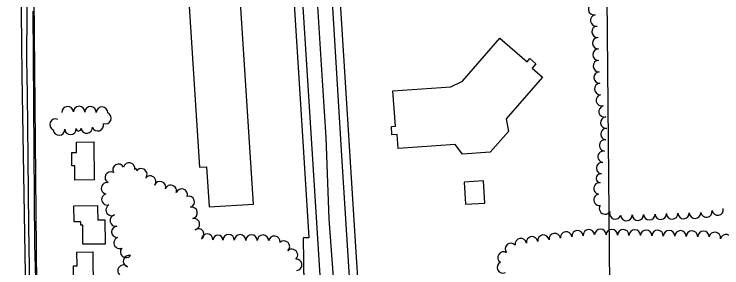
# Model space of a CAD drawing. Extents: x -2233 to 187241, y 4582 to 150524.
# Drawn here: x 106969 to 108204, y 58161 to 58604 of the extents above; entities that cross this region are included whole.
import ezdxf

# ---------------------------------------------------------------- set-up
doc = ezdxf.new("R2010")
doc.units = 0
for name, color, linetype in [('BLDG', 7, 'Continuous'), ('GE_X_CL_2000', 7, 'Continuous'), ('GRID', 7, 'Continuous'), ('ROAD', 7, 'Continuous'), ('RW_X_Fee_RW', 7, 'Continuous'), ('TREES', 7, 'Continuous')]:
    doc.layers.add(name, color=color, linetype=linetype)

msp = doc.modelspace()

# ---------------------------------------------------------------- linework, layer by layer
at = {"layer": 'BLDG'}
for points in [[(107262.9, 58790.4), (107292.1, 58336.6), (107304.6, 58337.4), (107309.1, 58267.1), (107386.5, 58272.1), (107352.8, 58796.2)], [(107864.3, 58520.8), (107869.1, 58526.3), (107879.4, 58517.3), (107872.9, 58509.8), (107890.9, 58494.1), (107827.4, 58421.2), (107831.8, 58399.2), (107799.8, 58362.6), (107751.6, 58359.4), (107738.8, 58376.5), (107638.9, 58369.5), (107637.2, 58393.6), (107628.2, 58392.9), (107627.2, 58407.6), (107634.4, 58408.1), (107630, 58470), (107731.1, 58477.1), (107751.4, 58487), (107816.8, 58562.2)], [(107074.5, 58314), (107074.3, 58339), (107069.4, 58339), (107069.2, 58362.1), (107077.3, 58362.2), (107077.2, 58380.5), (107107.8, 58380.7), (107108.4, 58314.3)], [(107790.4, 58273.7), (107788.2, 58312.7), (107754.4, 58310.7), (107756.6, 58271.8)], [(107114.4, 58264.8), (107114.6, 58244.4), (107126.9, 58244.5), (107127.3, 58202.3), (107088.6, 58202), (107088.3, 58235.4), (107085.1, 58235.3), (107085.1, 58241.3), (107073.3, 58241.2), (107073.1, 58269.1), (107114.4, 58269.5)], [(107106.2, 58188.6), (107106.8, 58120.9), (107072.3, 58120.6), (107072, 58164.5), (107078.5, 58164.6), (107078.3, 58188.4)]]:
    msp.add_lwpolyline(points, close=True, dxfattribs=at)
at = {"layer": 'GE_X_CL_2000'}
for points in [[(107481.8, 58861.3), (107489.9, 58732.2), (107496.8, 58637.3), (107504.3, 58524.8), (107512.7, 58388.3), (107518, 58246.3), (107525.9, 58136.6)], [(106989.1, 58835.6), (106990.5, 58755.8), (106991.6, 58648.8), (106990.1, 58540), (106990.4, 58524.8), (106991.5, 58463.9), (106992.4, 58352.2), (106993.7, 58233), (106995.3, 58126.1), (107000.3, 58014.5), (107001.4, 57962.9), (107001.5, 57945.5)]]:
    msp.add_lwpolyline(points, dxfattribs=at)
at = {"layer": 'GRID'}
for p, q in [((107991.2, 60026.1), (108014.7, 57328.5)), ((106991.2, 60017.4), (107014.7, 57319.7))]:
    msp.add_line(p, q, dxfattribs=at)
at = {"layer": 'ROAD'}
for points in [[(106971.2, 59399), (106971.9, 59387.6), (106974.7, 59154.2), (106978.1, 58882.4), (106982.2, 58497.5), (106991, 57977.5), (106989.9, 57970.3), (106987.1, 57964.2), (106982.5, 57958.5), (106976, 57955.1), (106963.8, 57952.3), (106872.8, 57947.8), (106678, 57941.8), (106511.5, 57935.9)], [(107420.4, 59346.1), (107420.5, 59343.8), (107429.1, 59231.9), (107442.9, 59083.7), (107446.1, 59038.6), (107454.2, 58913.6), (107463.4, 58763.9), (107488.4, 58368.4), (107518.6, 57889.3), (107544.8, 57469.4), (107555.2, 57324.5)], [(107484.3, 59329.8), (107493.6, 59134), (107510.4, 58845.8), (107540.8, 58347.3), (107554.3, 58135.6), (107557.4, 58121.5), (107562.7, 58109.8), (107570.8, 58099.9), (107580.6, 58091.6), (107590.1, 58086.6), (107599.7, 58085.1), (107609.6, 58084.2), (107633, 58085.7)], [(107011.4, 57980.8), (107004.7, 58202.2), (107001.8, 58609.1)]]:
    msp.add_lwpolyline(points, dxfattribs=at)
at = {"layer": 'RW_X_Fee_RW'}
for p, q in [((107509.4, 59070.5), (107563.2, 58216.3)), ((107563.2, 58216.3), (107567.9, 58143.2)), ((107473.1, 58213.2), (107474.3, 58130.7))]:
    msp.add_line(p, q, dxfattribs=at)
msp.add_lwpolyline([(107429.3, 59069.5), (107443.6, 58842.3), (107470.3, 58418.7), (107483.3, 58213.5), (107473.1, 58213.2), (107474.3, 58130.7), (107488.5, 58131.3)], dxfattribs=at)
at = {"layer": 'TREES'}
for centre, radius, start, end in [((107980.9, 58612.5), 9.92, 101.1072, 281.1072), ((107984.7, 58592.9), 10, 100.5802, 280.5802), ((107987.1, 58573.1), 10, 93.2637, 273.2637), ((107988.2, 58553.1), 10, 93.2081, 273.2081), ((107988.8, 58533.1), 10, 90.0266, 270.0266), ((107989.4, 58513.2), 10, 93.506, 273.506), ((107990.6, 58493.2), 9.99, 93.506, 273.506), ((107991.8, 58473.2), 10, 93.506, 273.506), ((107994.7, 58453.5), 10, 103.1365, 283.1365), ((107062.1, 58432.7), 10, 2.8511, 182.8511), ((107082, 58433), 10, 358.5719, 178.5719), ((107102, 58432.5), 10, 358.5714, 178.5714), ((107122, 58431.8), 10, 357.4239, 177.4239), ((107999.3, 58434.1), 10, 103.1446, 283.1446), ((107128.2, 58422.1), 10, 247.4903, 67.4903), ((107040.9, 58410.9), 10, 66.5956, 246.5956), ((108002.5, 58414.4), 10, 95.6398, 275.6398), ((107046.9, 58402.3), 10, 183.407, 3.407), ((107066.8, 58403.5), 10, 183.407, 3.407), ((107081.1, 58404.4), 4.3, 183.407, 3.407), ((107095.3, 58405.7), 10, 186.2348, 6.2348), ((107114.8, 58409.8), 10, 197.5829, 17.5829), ((108002.6, 58394.5), 10, 84.5822, 264.5822), ((108000.3, 58374.6), 10, 82.4307, 262.4307), ((107997.7, 58354.8), 10, 82.4307, 262.4307), ((107150.7, 58332.1), 10, 27.4827, 207.4827), ((107169.3, 58334.5), 10, 347.6033, 167.6033), ((107995, 58334.9), 10, 82.4307, 262.4307), ((107137.3, 58318.5), 10, 63.2363, 243.2363), ((107181, 58331.5), 2.11, 333.6593, 153.6593), ((107190.6, 58324.1), 10, 320.3815, 140.3815), ((107206, 58311.4), 10, 320.3815, 140.3815), ((107992.7, 58317.2), 7.85, 82.4307, 262.4307), ((107130.8, 58299.8), 10, 78.432, 258.432), ((107223.2, 58301.8), 10, 341.2439, 161.2439), ((107242.1, 58295.4), 10, 341.3843, 161.3843), ((107990.6, 58299.5), 10, 83.982, 263.982), ((107131.4, 58280.3), 10, 104.9313, 284.9313), ((107261, 58288.9), 10, 340.9876, 160.9876), ((107273.5, 58276.1), 10, 287.3458, 107.3458), ((107990.6, 58279.6), 10, 95.8075, 275.8075), ((107138.8, 58261.9), 10, 119.0135, 299.0135), ((107278.5, 58256.8), 10, 281.8139, 101.8139), ((108000.2, 58264.5), 10, 149.1161, 329.1161), ((107145.9, 58243.4), 10, 102.7783, 282.7783), ((108018.1, 58255.9), 10, 159.666, 339.666), ((108037.5, 58252.9), 10, 182.2748, 2.2748), ((108057.5, 58253.7), 10, 182.2748, 2.2748), ((108077.5, 58254.4), 10, 182.2748, 2.2748), ((108097.4, 58255.2), 10, 182.2322, 2.2322), ((108117.4, 58255.9), 10, 181.6639, 1.6639), ((108137.3, 58256.5), 9.92, 181.6639, 1.6639), ((108157.3, 58257.2), 10, 182.1696, 2.1696), ((108177.1, 58259.2), 10, 189.6623, 9.6623), ((108196.8, 58262.6), 10, 189.7194, 9.7194), ((107282.5, 58237.2), 10, 281.193, 101.193), ((107148.7, 58223.7), 10, 93.5389, 273.5389), ((107290.1, 58219.1), 10, 304.3308, 124.3308), ((107992, 58218.5), 10, 358.8796, 178.8796), ((107305.7, 58210.2), 10, 355.9308, 175.9308), ((107324.3, 58209.3), 8.66, 359.1537, 179.1537), ((107343, 58209.1), 10, 359.1537, 179.1537), ((107363, 58208.8), 10, 359.1537, 179.1537), ((107383, 58208.5), 10, 359.1537, 179.1537), ((107403, 58208.2), 10, 359.1537, 179.1537), ((107422.9, 58206.5), 10, 351.5208, 171.5208), ((107892.6, 58208.3), 9.99, 7.9185, 187.9185), ((107912.4, 58211), 10, 7.9185, 187.9185), ((107932.3, 58213.8), 10, 7.9185, 187.9185), ((107952.1, 58216.1), 10, 5.074, 185.074), ((107972, 58217.8), 10, 5.0622, 185.0622), ((108012, 58218.1), 9.98, 358.8796, 178.8796), ((108032, 58217.7), 10, 358.8796, 178.8796), ((108052, 58217.3), 10, 358.8796, 178.8796), ((108072, 58216.9), 10, 358.8796, 178.8796), ((108091.9, 58216.6), 10, 358.8796, 178.8796), ((108111.9, 58216.2), 10, 358.8796, 178.8796), ((108131.9, 58215.8), 10, 358.8796, 178.8796), ((108151.9, 58215.4), 10, 358.8796, 178.8796), ((108171.9, 58215), 10, 358.8796, 178.8796), ((108191.8, 58213.1), 10, 350.2293, 170.2293), ((108211.4, 58209.1), 10, 346.9373, 166.9373), ((107152.8, 58204.4), 10, 110.6899, 290.6899), ((107439.7, 58197.9), 10, 314.3668, 134.3668), ((107835.8, 58194), 10, 41.7825, 221.7825), ((107853.1, 58202.4), 10, 10.0192, 190.0192), ((107872.8, 58205.5), 10, 7.9185, 187.9185), ((107164, 58188.6), 10, 140.0621, 320.0621), ((107453.6, 58183.5), 10, 313.1347, 133.1347), ((107169.1, 58172.5), 10, 75.1435, 255.1435), ((107823, 58178.9), 10, 57.5132, 237.5132), ((107461.1, 58166.2), 10, 274.2225, 94.2225), ((107822, 58161.5), 10, 116.4268, 296.4268), ((107159.5, 58155.8), 10, 45.0037, 225.0037)]:
    msp.add_arc(centre, radius, start, end, dxfattribs=at)

doc.saveas('drawing.dxf')
